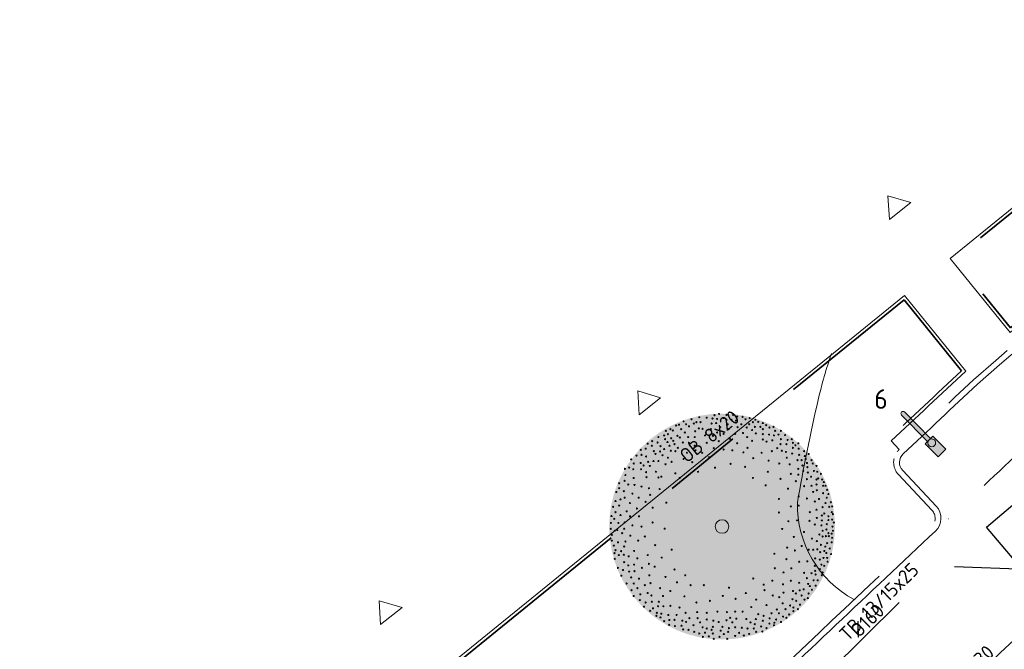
# Model space of a CAD drawing. Header units: metres. Extents: x 92403 to 95147, y 464428 to 465602.
# Tile 468 of 568: x 93272 to 93298, y 465136 to 465152. Entities that reach past the tile are written whole.
import ezdxf

# ---------------------------------------------------------------- set-up
doc = ezdxf.new("R2010")
doc.units = ezdxf.units.M
for name, pattern in [('DASHED', [0.75, 0.5, -0.25]), ('RI-HWA_KOLKAANSLUITING', [4.3, 2.5, -1.8]), ('VH-OPSLUITBAND_80X200', [14, 8, -2, 2, -2]), ('VH-TROTTOIRBAND', [15, 5, -2, 2, -2, 2, -2])]:
    doc.linetypes.add(name, pattern=pattern)
doc.layers.get('0').update_dxf_attribs({"linetype": 'CONTINUOUS'})
for name, color, linetype, lineweight in [('B-RO-OG-TOPOGRAFIE_BEBOUWING_ENTREE-S', 7, 'CONTINUOUS', 5), ('N-RO-GR-BEPLANTING_CULTUUR_PLANTVAK HEESTERS', 78, 'CONTINUOUS', 9), ('N-RO-VH-KANTOPSLUITING_OPSLUITBAND-G', 7, 'CONTINUOUS', 5), ('N-RO-VW-MARKERING-G', 7, 'CONTINUOUS', 9), ('N-WE-GW-ONTGRAVING-V', 2, 'CONTINUOUS', 30), ('N-WE-IE-MEUBILAIR_WEGMEUBILAIR_LICHTMAST-T25', 7, 'CONTINUOUS', 25), ('N-WE-RI-HWA_KOLKAANSLUITING-G', 150, 'RI-HWA_KOLKAANSLUITING', 25), ('N-WE-RI-KOLK-T18', 150, 'CONTINUOUS', 18), ('N-WE-VH-KANTOPSLUITING_OPSLUITBAND_80X200-G', 7, 'VH-OPSLUITBAND_80X200', 35), ('N-WE-VH-KANTOPSLUITING_TROTTOIRBAND-G', 7, 'VH-TROTTOIRBAND', 35), ('N-WE-VH-KANTOPSLUITING_TROTTOIRBAND_130 150-T18', 10, 'CONTINUOUS', 18), ('N-WE-VH-KANTOPSLUITING_VOORKANTBAND-G', 50, 'CONTINUOUS', 35)]:
    doc.layers.add(name, color=color, linetype=linetype, lineweight=lineweight)
doc.layers.add('B-XX-KL-ET_LS_OV_LICHTMAST-S', color=7, linetype='CONTINUOUS', lineweight=9, true_color=0xff0026)
doc.layers.add('N-RO-GR-BOOM-V', color=7, linetype='CONTINUOUS', lineweight=18, true_color=0x002600)
doc.layers.add('N-RO-GR-BOOM-S', color=7, linetype='CONTINUOUS', lineweight=9, true_color=0x005700, transparency=0.3)
doc.styles.add('NLCS-ISO-M200-T18', font='NLCS-ISO.ttf', dxfattribs={"height": 0.36})
doc.styles.add('NLCS-ISO-M200-T25', font='NLCS-ISO.ttf', dxfattribs={"height": 0.5})

# ---------------------------------------------------------------- blocks, each defined once
blk = doc.blocks.new('lichtmast + lumia')
at = {"linetype": 'Continuous', "true_color": 0xffffff}
h = blk.add_hatch(color=7, dxfattribs=at)
h.dxf.hatch_style = 1
h.paths.add_polyline_path([(0.1684293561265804, 0.01404278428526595), (-0.1435346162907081, 0.3661984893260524), (-0.3531934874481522, 0.1804681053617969), (-0.04122951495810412, -0.1716875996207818)])
at = {"color": 18, "true_color": 0x000000}
blk.add_lwpolyline([(0.1684293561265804, 0.01404278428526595), (-0.1435346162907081, 0.3661984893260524), (-0.3531934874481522, 0.1804681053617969), (-0.04122951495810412, -0.1716875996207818)], close=True, dxfattribs=at)
at = {"color": 18, "linetype": 'Continuous', "true_color": 0x000000}
blk.add_lwpolyline([(0.1012832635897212, 0, 0.9999999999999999), (-0.1012832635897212, 0, 0.9999999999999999), (0.1012832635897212, 0)], format="xyb", close=True, dxfattribs=at)
blk = doc.blocks.new('lichtmast + lumia + uithouder')
at = {"linetype": 'Continuous', "true_color": 0xffffff}
h = blk.add_hatch(color=7, dxfattribs=at)
h.dxf.hatch_style = 1
edge = h.paths.add_edge_path()
edge.add_line((-1.455191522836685e-11, 0), (-0.776435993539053, 0.5439916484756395))
edge.add_arc((-0.7399621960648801, 0.5875687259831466), 0.05682692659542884, 59.89695463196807, 230.0708352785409, ccw=False)
edge.add_line((-0.7114602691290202, 0.6367311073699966), (0.06497572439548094, 0.09273945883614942))
edge.add_line((0.06497572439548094, 0.09273945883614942), (-1.455191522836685e-11, 0))
at = {"color": 18, "linetype": 'Continuous', "true_color": 0x000000}
blk.add_lwpolyline([(-1.455191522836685e-11, 0), (-0.776435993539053, 0.5439916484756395, -0.9177278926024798), (-0.7114602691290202, 0.6367311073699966), (0.06497572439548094, 0.09273945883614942)], format="xyb", close=True, dxfattribs=at)
at = {"layer": 'B-XX-KL-ET_LS_OV_LICHTMAST-S', "linetype": 'Continuous', "rotation": 193.4471433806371}
blk.add_blockref('lichtmast + lumia', (0.1126741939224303, -0.01550170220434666), dxfattribs=at)
blk = doc.blocks.new('SRO-BEBOUWING_ENTREE')
blk.add_lwpolyline([(0, 0.35), (0, -0.35), (0.5, 0)], close=True)
blk = doc.blocks.new('*U298')
at = {"layer": 'N-RO-GR-BOOM-V', "linetype": 'ByBlock', "ltscale": 1.000000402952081, "transparency": 33554567}
h = blk.add_hatch(color=98, dxfattribs=at)
h.dxf.hatch_style = 1
h.set_gradient(color1=(0, 51, 0), color2=(184, 200, 91), rotation=176.99999999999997, centered=1, name='INVCURVED')
edge = h.paths.add_edge_path()
edge.add_arc((0, 0), 2.5, 0, 360)
at = {"color": 0, "lineweight": -2}
for centre, radius in [((-0.5046795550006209, 2.418174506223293), 0.0126364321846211), ((-0.3397741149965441, 2.408697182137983), 0.0126364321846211), ((-0.2121461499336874, 2.391006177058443), 0.0126364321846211), ((-0.1666549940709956, 2.463665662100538), 0.0126364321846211), ((-0.0661953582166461, 2.491465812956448), 0.0126364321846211), ((0.0342642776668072, 2.399851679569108), 0.0126364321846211), ((0.0980782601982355, 2.473142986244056), 0.0126364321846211), ((0.2446608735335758, 2.473142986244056), 0.0126364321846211), ((0.3356431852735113, 2.436497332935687), 0.0126364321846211), ((0.4544256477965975, 2.427020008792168), 0.0126364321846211), ((0.6098537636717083, 2.399851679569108), 0.0126364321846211), ((-1.015823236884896, 2.235578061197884), 0.0126364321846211), ((-0.9520092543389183, 2.253900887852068), 0.0126364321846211), ((-0.8515496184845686, 2.326560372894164), 0.0126364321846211), ((-0.7965811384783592, 2.262746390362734), 0.0126364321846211), ((-0.7327671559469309, 2.21725523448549), 0.0126364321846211), ((-0.6777986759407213, 2.372683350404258), 0.0126364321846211), ((-0.6234620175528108, 2.281069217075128), 0.0126364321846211), ((-0.5684935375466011, 2.308237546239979), 0.0126364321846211), ((-0.5135250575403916, 2.171764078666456), 0.0126364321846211), ((-0.4768794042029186, 2.308237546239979), 0.0126364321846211), ((-0.2304689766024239, 2.281069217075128), 0.0126364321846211), ((-0.1300093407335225, 2.290546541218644), 0.0126364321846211), ((-0.1116865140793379, 2.381528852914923), 0.0126364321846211), ((-0.0383952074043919, 2.198932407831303), 0.0126364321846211), ((0.0980782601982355, 2.36320602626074), 0.0126364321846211), ((0.1258784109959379, 2.262746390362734), 0.0126364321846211), ((0.2080152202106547, 2.36320602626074), 0.0126364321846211), ((0.3084748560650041, 2.344883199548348), 0.0126364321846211), ((0.3451205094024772, 2.198932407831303), 0.0126364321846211), ((0.4272573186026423, 2.262746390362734), 0.0126364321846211), ((0.5188714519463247, 2.372683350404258), 0.0126364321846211), ((0.54603978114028, 2.190086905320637), 0.0126364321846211), ((0.6010082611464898, 2.262746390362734), 0.0126364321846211), ((0.6831450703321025, 2.308237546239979), 0.0126364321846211), ((0.7286362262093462, 2.207777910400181), 0.0126364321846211), ((0.737481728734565, 2.36320602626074), 0.0126364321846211), ((0.8019275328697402, 2.317714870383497), 0.0126364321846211), ((0.8474186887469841, 2.207777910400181), 0.0126364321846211), ((0.9023871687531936, 2.290546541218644), 0.0126364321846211), ((0.9750466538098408, 2.244423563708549), 0.0126364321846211), ((1.048337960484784, 2.190086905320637), 0.0126364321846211), ((1.139952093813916, 2.207777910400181), 0.0126364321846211), ((-1.408816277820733, 1.979690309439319), 0.0126364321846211), ((-1.280556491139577, 2.016335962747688), 0.0126364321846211), ((-1.244542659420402, 2.116795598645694), 0.0126364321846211), ((-1.198419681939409, 2.043504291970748), 0.0126364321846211), ((-1.1440830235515, 2.153441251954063), 0.0126364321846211), ((-1.125760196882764, 1.952521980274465), 0.0126364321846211), ((-1.089114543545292, 2.12564110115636), 0.0126364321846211), ((-0.9886549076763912, 2.007490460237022), 0.0126364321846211), ((-0.9336864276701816, 1.970844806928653), 0.0126364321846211), ((-0.9065180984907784, 2.153441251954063), 0.0126364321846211), ((-0.8243812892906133, 2.080149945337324), 0.0126364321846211), ((-0.7510899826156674, 1.979690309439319), 0.0126364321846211), ((-0.6051391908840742, 1.979690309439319), 0.0126364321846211), ((-0.5956618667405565, 2.107950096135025), 0.0126364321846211), ((-0.4313882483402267, 2.162286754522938), 0.0126364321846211), ((-0.3764197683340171, 2.016335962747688), 0.0126364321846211), ((-0.2487918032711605, 2.153441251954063), 0.0126364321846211), ((-0.2033006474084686, 2.007490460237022), 0.0126364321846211), ((-0.1116865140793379, 2.080149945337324), 0.0126364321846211), ((0.0342642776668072, 2.052981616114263), 0.0126364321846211), ((0.1442012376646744, 2.153441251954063), 0.0126364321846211), ((0.2901520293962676, 2.052981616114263), 0.0126364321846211), ((0.4639029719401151, 2.071304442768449), 0.0126364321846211), ((0.5548852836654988, 1.979690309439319), 0.0126364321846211), ((0.6648222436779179, 2.135118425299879), 0.0126364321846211), ((0.746959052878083, 2.061827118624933), 0.0126364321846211), ((0.9023871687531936, 2.153441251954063), 0.0126364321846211), ((0.9023871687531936, 2.043504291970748), 0.0126364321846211), ((1.039492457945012, 2.034658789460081), 0.0126364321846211), ((1.148797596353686, 2.016335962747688), 0.0126364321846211), ((1.175965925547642, 2.116795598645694), 0.0126364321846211), ((1.249257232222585, 2.034658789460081), 0.0126364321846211), ((1.304225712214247, 2.116795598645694), 0.0126364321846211), ((1.395208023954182, 2.025181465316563), 0.0126364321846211), ((-1.646381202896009, 1.833739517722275), 0.0126364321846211), ((-1.554767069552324, 1.788248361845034), 0.0126364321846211), ((-1.545921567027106, 1.88870799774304), 0.0126364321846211), ((-1.427139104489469, 1.860907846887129), 0.0126364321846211), ((-1.36332512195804, 1.778771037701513), 0.0126364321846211), ((-1.262865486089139, 1.934199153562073), 0.0126364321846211), ((-1.207897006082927, 1.870385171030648), 0.0126364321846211), ((-1.162405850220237, 1.788248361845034), 0.0126364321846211), ((-1.079637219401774, 1.897553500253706), 0.0126364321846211), ((-1.052468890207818, 1.82426219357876), 0.0126364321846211), ((-0.9791775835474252, 1.742125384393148), 0.0126364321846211), ((-0.8698724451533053, 1.860907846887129), 0.0126364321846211), ((-0.7327671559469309, 1.852062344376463), 0.0126364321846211), ((-0.6051391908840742, 1.788248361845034), 0.0126364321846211), ((-0.3397741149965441, 1.852062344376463), 0.0126364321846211), ((-0.1849778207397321, 1.733279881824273), 0.0126364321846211), ((-0.0750408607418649, 1.88870799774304), 0.0126364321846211), ((0.1713695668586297, 1.943044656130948), 0.0126364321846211), ((0.3356431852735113, 1.842585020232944), 0.0126364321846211), ((0.5643626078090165, 1.742125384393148), 0.0126364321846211), ((0.6648222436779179, 1.897553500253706), 0.0126364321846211), ((0.9023871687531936, 1.924721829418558), 0.0126364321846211), ((0.9845239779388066, 1.879230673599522), 0.0126364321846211), ((1.112151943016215, 1.907030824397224), 0.0126364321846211), ((1.222088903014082, 1.733279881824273), 0.0126364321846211), ((1.294748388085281, 1.82426219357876), 0.0126364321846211), ((1.304225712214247, 1.934199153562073), 0.0126364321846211), ((1.423008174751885, 1.82426219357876), 0.0126364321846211), ((1.45017650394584, 1.915876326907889), 0.0126364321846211), ((1.541790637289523, 1.934199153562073), 0.0126364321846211), ((1.568958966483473, 1.852062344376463), 0.0126364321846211), ((1.568958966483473, 1.742125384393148), 0.0126364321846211), ((1.623927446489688, 1.797093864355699), 0.0126364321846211), ((1.687741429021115, 1.842585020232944), 0.0126364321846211), ((-1.89279163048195, 1.569006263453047), 0.0126364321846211), ((-1.801809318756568, 1.696634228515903), 0.0126364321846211), ((-1.783486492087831, 1.587329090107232), 0.0126364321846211), ((-1.691872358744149, 1.724434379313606), 0.0126364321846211), ((-1.683026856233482, 1.550683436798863), 0.0126364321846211), ((-1.509275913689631, 1.669465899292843), 0.0126364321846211), ((-1.472630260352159, 1.605651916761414), 0.0126364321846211), ((-1.372170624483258, 1.659988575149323), 0.0126364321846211), ((-1.31720214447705, 1.577851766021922), 0.0126364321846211), ((-1.280556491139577, 1.714957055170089), 0.0126364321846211), ((-1.198419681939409, 1.523515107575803), 0.0126364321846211), ((-1.134605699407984, 1.678311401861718), 0.0126364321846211), ((-1.034146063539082, 1.669465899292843), 0.0126364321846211), ((-0.7782583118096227, 1.632820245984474), 0.0126364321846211), ((-0.5868163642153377, 1.687788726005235), 0.0126364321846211), ((-0.4402337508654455, 1.632820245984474), 0.0126364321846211), ((-0.2854374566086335, 1.532360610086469), 0.0126364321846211), ((0.0342642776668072, 1.706111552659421), 0.0126364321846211), ((0.2263380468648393, 1.687788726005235), 0.0126364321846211), ((0.472748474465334, 1.641665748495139), 0.0126364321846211), ((0.6919905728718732, 1.514037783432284), 0.0126364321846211), ((0.8745870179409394, 1.632820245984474), 0.0126364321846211), ((1.103306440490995, 1.669465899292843), 0.0126364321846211), ((1.322548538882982, 1.678311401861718), 0.0126364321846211), ((1.413530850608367, 1.651143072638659), 0.0126364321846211), ((1.431853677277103, 1.523515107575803), 0.0126364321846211), ((1.550636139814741, 1.614497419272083), 0.0126364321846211), ((1.696586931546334, 1.724434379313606), 0.0126364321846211), ((1.70606425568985, 1.587329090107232), 0.0126364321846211), ((1.815369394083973, 1.669465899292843), 0.0126364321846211), ((1.833692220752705, 1.559528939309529), 0.0126364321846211), ((1.915829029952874, 1.605651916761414), 0.0126364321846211), ((-2.057065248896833, 1.304273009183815), 0.0126364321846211), ((-2.011574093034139, 1.486869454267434), 0.0126364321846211), ((-1.956605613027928, 1.395255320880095), 0.0126364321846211), ((-1.801809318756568, 1.404732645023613), 0.0126364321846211), ((-1.737363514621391, 1.34976416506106), 0.0126364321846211), ((-1.636903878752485, 1.431900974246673), 0.0126364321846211), ((-1.600258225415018, 1.340918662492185), 0.0126364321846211), ((-1.518121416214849, 1.450223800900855), 0.0126364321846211), ((-1.408816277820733, 1.450223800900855), 0.0126364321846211), ((-1.253388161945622, 1.376932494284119), 0.0126364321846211), ((-1.116282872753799, 1.431900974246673), 0.0126364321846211), ((-0.8515496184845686, 1.4957149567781), 0.0126364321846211), ((-0.6594758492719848, 1.423055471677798), 0.0126364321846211), ((-0.1571776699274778, 1.304273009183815), 0.0126364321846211), ((0.1896923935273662, 1.386409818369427), 0.0126364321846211), ((0.5093941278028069, 1.322595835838), 0.0126364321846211), ((1.030015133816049, 1.459069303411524), 0.0126364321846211), ((1.267580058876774, 1.395255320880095), 0.0126364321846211), ((1.495667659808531, 1.376932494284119), 0.0126364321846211), ((1.669418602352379, 1.46854662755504), 0.0126364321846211), ((1.761032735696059, 1.46854662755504), 0.0126364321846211), ((1.779355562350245, 1.34976416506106), 0.0126364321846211), ((1.852015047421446, 1.4957149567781), 0.0126364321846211), ((1.879815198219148, 1.404732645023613), 0.0126364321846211), ((1.888660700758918, 1.313118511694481), 0.0126364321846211), ((1.980274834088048, 1.46854662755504), 0.0126364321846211), ((2.007443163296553, 1.395255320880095), 0.0126364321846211), ((2.089579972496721, 1.340918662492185), 0.0126364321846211), ((-2.148679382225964, 1.276472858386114), 0.0126364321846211), ((-2.139202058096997, 1.139999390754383), 0.0126364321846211), ((-1.966082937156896, 1.267627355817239), 0.0126364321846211), ((-1.792331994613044, 1.267627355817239), 0.0126364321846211), ((-1.683026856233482, 1.203813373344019), 0.0126364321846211), ((-1.673549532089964, 1.093876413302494), 0.0126364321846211), ((-1.463784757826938, 1.212658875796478), 0.0126364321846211), ((-1.408816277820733, 1.08503091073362), 0.0126364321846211), ((-1.345002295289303, 1.10335373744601), 0.0126364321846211), ((-1.034146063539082, 1.176013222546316), 0.0126364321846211), ((-0.5318478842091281, 1.212658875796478), 0.0126364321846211), ((1.011692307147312, 1.212658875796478), 0.0126364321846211), ((1.523467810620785, 1.167167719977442), 0.0126364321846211), ((1.687741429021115, 1.276472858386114), 0.0126364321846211), ((1.687741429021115, 1.148844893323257), 0.0126364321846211), ((1.797046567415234, 1.23098170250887), 0.0126364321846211), ((1.897506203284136, 1.194336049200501), 0.0126364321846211), ((1.970797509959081, 1.10335373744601), 0.0126364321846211), ((2.03461149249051, 1.23098170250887), 0.0126364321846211), ((2.107902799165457, 1.212658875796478), 0.0126364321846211), ((2.190039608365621, 1.167167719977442), 0.0126364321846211), ((-2.27630734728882, 0.9574029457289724), 0.0126364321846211), ((-2.157524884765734, 1.011739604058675), 0.0126364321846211), ((-2.075388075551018, 0.9296027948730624), 0.0126364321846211), ((-1.956605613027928, 1.07555358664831), 0.0126364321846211), ((-1.938282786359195, 0.9207572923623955), 0.0126364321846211), ((-1.783486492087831, 0.8841116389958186), 0.0126364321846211), ((-0.9336864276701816, 1.07555358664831), 0.0126364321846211), ((0.6831450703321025, 1.07555358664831), 0.0126364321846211), ((0.9662011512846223, 0.9112799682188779), 0.0126364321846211), ((1.294748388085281, 1.057230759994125), 0.0126364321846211), ((1.632772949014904, 1.002894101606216), 0.0126364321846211), ((1.815369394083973, 0.8929571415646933), 0.0126364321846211), ((1.879815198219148, 1.048385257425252), 0.0126364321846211), ((1.980274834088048, 0.9024344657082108), 0.0126364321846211), ((2.089579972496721, 1.039539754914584), 0.0126364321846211), ((2.089579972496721, 0.9296027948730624), 0.0126364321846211), ((2.126225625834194, 1.066708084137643), 0.0126364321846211), ((2.217207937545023, 1.039539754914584), 0.0126364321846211), ((2.235530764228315, 0.9024344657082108), 0.0126364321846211), ((2.253853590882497, 0.984571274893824), 0.0126364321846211), ((2.29049924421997, 0.9024344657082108), 0.0126364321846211), ((-2.340121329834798, 0.7653291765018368), 0.0126364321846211), ((-2.27630734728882, 0.8474659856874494), 0.0126364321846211), ((-2.175847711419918, 0.7836520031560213), 0.0126364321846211), ((-1.984405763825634, 0.7286835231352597), 0.0126364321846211), ((-1.618581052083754, 0.8474659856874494), 0.0126364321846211), ((-1.591412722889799, 0.7015151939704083), 0.0126364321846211), ((-1.381647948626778, 0.8291431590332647), 0.0126364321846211), ((1.459653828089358, 0.8386204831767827), 0.0126364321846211), ((1.696586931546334, 0.6667650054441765), 0.0126364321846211), ((2.016288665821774, 0.7653291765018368), 0.0126364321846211), ((2.099057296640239, 0.8019748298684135), 0.0126364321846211), ((2.235530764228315, 0.7381608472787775), 0.0126364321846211), ((2.327144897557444, 0.8108203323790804), 0.0126364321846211), ((2.354313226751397, 0.7198380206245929), 0.0126364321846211), ((-2.413412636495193, 0.4367819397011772), 0.0126364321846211), ((-2.358444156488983, 0.5644099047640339), 0.0126364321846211), ((-2.27630734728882, 0.4639502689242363), 0.0126364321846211), ((-2.249139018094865, 0.6010555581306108), 0.0126364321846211), ((-2.157524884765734, 0.63770121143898), 0.0126364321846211), ((-2.03874242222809, 0.5189187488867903), 0.0126364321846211), ((-1.84730047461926, 0.63770121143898), 0.0126364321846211), ((-1.691872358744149, 0.5460870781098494), 0.0126364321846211), ((-1.235065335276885, 0.5277642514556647), 0.0126364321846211), ((1.258734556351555, 0.6099010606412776), 0.0126364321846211), ((1.523467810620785, 0.4456274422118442), 0.0126364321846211), ((1.696586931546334, 0.4639502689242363), 0.0126364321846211), ((1.879815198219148, 0.6193783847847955), 0.0126364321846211), ((2.052934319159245, 0.5555644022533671), 0.0126364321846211), ((2.144548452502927, 0.6099010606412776), 0.0126364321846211), ((2.226685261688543, 0.4273046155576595), 0.0126364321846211), ((2.29049924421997, 0.5189187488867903), 0.0126364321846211), ((2.317667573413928, 0.63770121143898), 0.0126364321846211), ((2.372636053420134, 0.4367819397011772), 0.0126364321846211), ((2.409281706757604, 0.5372415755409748), 0.0126364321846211), ((2.436450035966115, 0.4456274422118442), 0.0126364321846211), ((-2.446267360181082, 0.2320717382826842), 0.0126364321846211), ((-2.358444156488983, 0.3179994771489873), 0.0126364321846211), ((-2.249139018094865, 0.254185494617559), 0.0126364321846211), ((-2.112033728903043, 0.3363223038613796), 0.0126364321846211), ((-2.03874242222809, 0.2263853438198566), 0.0126364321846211), ((-1.883946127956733, 0.400136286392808), 0.0126364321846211), ((-1.837823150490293, 0.2263853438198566), 0.0126364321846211), ((-1.53644424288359, 0.4184591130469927), 0.0126364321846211), ((1.258734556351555, 0.3110494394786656), 0.0126364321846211), ((1.943629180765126, 0.3179994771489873), 0.0126364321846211), ((2.089579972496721, 0.3729679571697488), 0.0126364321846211), ((2.208362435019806, 0.2447081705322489), 0.0126364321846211), ((2.263330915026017, 0.290199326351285), 0.0126364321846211), ((2.354313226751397, 0.2263853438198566), 0.0126364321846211), ((2.427604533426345, 0.3179994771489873), 0.0126364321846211), ((2.454772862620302, 0.2725083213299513), 0.0126364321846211), ((-2.458903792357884, 0.0804345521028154), 0.0126364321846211), ((-2.38624430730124, 0.1720486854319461), 0.0126364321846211), ((-2.294630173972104, 0.0804345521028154), 0.0126364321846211), ((-2.157524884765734, 0.0899118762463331), 0.0126364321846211), ((-1.984405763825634, 0.0254660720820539), 0.0126364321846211), ((-1.783486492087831, -0.0017022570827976), 0.0126364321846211), ((-1.53644424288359, 0.0899118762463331), 0.0126364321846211), ((0, 0), 0.15), ((1.468499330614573, 0.1170802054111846), 0.0126364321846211), ((1.660573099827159, 0.1354030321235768), 0.0126364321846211), ((1.93415185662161, 0.1259257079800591), 0.0126364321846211), ((2.052934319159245, 0.0437888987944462), 0.0126364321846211), ((2.099057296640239, 0.1903715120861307), 0.0126364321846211), ((2.199516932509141, 0.0254660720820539), 0.0126364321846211), ((2.208362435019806, 0.1354030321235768), 0.0126364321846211), ((2.317667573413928, 0.0532662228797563), 0.0126364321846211), ((2.354313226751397, 0.1442485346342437), 0.0126364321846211), ((2.436450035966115, 0.1537258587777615), 0.0126364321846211), ((2.445927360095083, -0.0017022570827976), 0.0126364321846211), ((2.473095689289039, 0.0899118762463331), 0.0126364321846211), ((-2.464590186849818, -0.0509843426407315), 0.0126364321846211), ((-2.441212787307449, -0.1842987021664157), 0.0126364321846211), ((-2.37676698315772, -0.093316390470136), 0.0126364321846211), ((-2.318639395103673, -0.078152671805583), 0.0126364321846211), ((-2.212493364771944, -0.1476530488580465), 0.0126364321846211), ((-2.167002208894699, -0.0471934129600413), 0.0126364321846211), ((-2.029896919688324, -0.202621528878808), 0.0126364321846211), ((-1.710195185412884, -0.2209443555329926), 0.0126364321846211), ((-1.271710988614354, -0.0471934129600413), 0.0126364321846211), ((1.331394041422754, -0.0541434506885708), 0.0126364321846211), ((1.587281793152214, -0.2297898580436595), 0.0126364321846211), ((1.815369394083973, -0.1204847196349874), 0.0126364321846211), ((2.153393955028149, -0.1754531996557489), 0.0126364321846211), ((2.226685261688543, -0.093316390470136), 0.0126364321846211), ((2.226685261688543, -0.2209443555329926), 0.0126364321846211), ((2.29997656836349, -0.2114670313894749), 0.0126364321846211), ((2.308822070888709, -0.0655162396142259), 0.0126364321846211), ((2.354313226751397, -0.1476530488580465), 0.0126364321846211), ((2.363790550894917, -0.2114670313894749), 0.0126364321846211), ((2.427604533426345, -0.1571303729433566), 0.0126364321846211), ((2.454772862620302, -0.093316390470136), 0.0126364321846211), ((-2.441212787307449, -0.3119266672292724), 0.0126364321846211), ((-2.395089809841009, -0.4218636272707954), 0.0126364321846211), ((-2.304107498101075, -0.3485723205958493), 0.0126364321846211), ((-2.167002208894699, -0.4401864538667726), 0.0126364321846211), ((-2.139202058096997, -0.330249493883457), 0.0126364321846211), ((-1.85614597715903, -0.3119266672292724), 0.0126364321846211), ((-1.482107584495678, -0.4123863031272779), 0.0126364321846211), ((1.761032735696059, -0.4307091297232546), 0.0126364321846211), ((1.98912033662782, -0.2664355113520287), 0.0126364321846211), ((2.099057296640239, -0.3214039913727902), 0.0126364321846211), ((2.190039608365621, -0.4035408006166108), 0.0126364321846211), ((2.284812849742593, -0.4433455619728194), 0.0126364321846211), ((2.327144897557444, -0.3668951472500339), 0.0126364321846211), ((2.427604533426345, -0.3485723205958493), 0.0126364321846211), ((2.436450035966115, -0.2481126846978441), 0.0126364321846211), ((-2.382453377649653, -0.5892963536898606), 0.0126364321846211), ((-2.358444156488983, -0.522323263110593), 0.0126364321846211), ((-2.285784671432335, -0.6316284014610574), 0.0126364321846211), ((-2.23650258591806, -0.5438051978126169), 0.0126364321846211), ((-2.175847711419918, -0.6227828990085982), 0.0126364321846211), ((-2.066542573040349, -0.6594285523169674), 0.0126364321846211), ((-1.947760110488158, -0.5406460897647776), 0.0126364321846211), ((-1.646381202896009, -0.6316284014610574), 0.0126364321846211), ((-1.116282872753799, -0.5128459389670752), 0.0126364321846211), ((1.157643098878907, -0.6019327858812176), 0.0126364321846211), ((1.441331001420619, -0.4673547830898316), 0.0126364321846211), ((1.61445012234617, -0.5311687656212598), 0.0126364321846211), ((1.915829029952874, -0.5128459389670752), 0.0126364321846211), ((2.016288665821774, -0.5128459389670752), 0.0126364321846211), ((2.107902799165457, -0.5040004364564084), 0.0126364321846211), ((2.171716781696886, -0.5678144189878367), 0.0126364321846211), ((2.263330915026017, -0.5406460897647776), 0.0126364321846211), ((2.308822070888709, -0.5861372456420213), 0.0126364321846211), ((2.382113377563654, -0.485677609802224), 0.0126364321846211), ((2.413072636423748, -0.6076191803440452), 0.0126364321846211), ((-2.37676698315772, -0.713765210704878), 0.0126364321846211), ((-2.167002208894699, -0.7870565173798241), 0.0126364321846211), ((-2.075388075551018, -0.86034782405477), 0.0126364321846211), ((-1.947760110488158, -0.8420249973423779), 0.0126364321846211), ((-1.874468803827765, -0.7049197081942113), 0.0126364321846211), ((-1.618581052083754, -0.823702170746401), 0.0126364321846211), ((-1.335524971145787, -0.6865968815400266), 0.0126364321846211), ((1.423008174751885, -0.7232425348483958), 0.0126364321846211), ((1.70606425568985, -0.7775791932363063), 0.0126364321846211), ((1.888660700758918, -0.7687336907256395), 0.0126364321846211), ((2.052934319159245, -0.869193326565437), 0.0126364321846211), ((2.062411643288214, -0.7049197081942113), 0.0126364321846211), ((2.162871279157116, -0.7320880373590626), 0.0126364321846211), ((2.199516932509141, -0.8420249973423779), 0.0126364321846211), ((2.24500808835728, -0.6954423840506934), 0.0126364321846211), ((2.263330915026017, -0.869193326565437), 0.0126364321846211), ((2.327144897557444, -0.6954423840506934), 0.0126364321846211), ((2.335990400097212, -0.7775791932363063), 0.0126364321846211), ((-2.304107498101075, -0.9146844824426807), 0.0126364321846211), ((-2.230816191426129, -1.088435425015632), 0.0126364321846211), ((-2.194170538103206, -0.9601756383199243), 0.0126364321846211), ((-2.057065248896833, -0.9968212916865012), 0.0126364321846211), ((-1.938282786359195, -0.9879757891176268), 0.0126364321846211), ((-1.774009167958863, -0.9146844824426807), 0.0126364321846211), ((-1.609735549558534, -1.078958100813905), 0.0126364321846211), ((-1.490953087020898, -0.8875161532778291), 0.0126364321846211), ((-1.052468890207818, -0.9513301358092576), 0.0126364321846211), ((-0.8149039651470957, -1.078958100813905), 0.0126364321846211), ((1.16712042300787, -0.9241618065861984), 0.0126364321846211), ((1.359194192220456, -1.015144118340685), 0.0126364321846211), ((1.532313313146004, -0.9241618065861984), 0.0126364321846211), ((1.815369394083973, -1.024621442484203), 0.0126364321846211), ((1.980274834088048, -1.033466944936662), 0.0126364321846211), ((2.062411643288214, -0.9784984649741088), 0.0126364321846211), ((2.071257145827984, -1.060635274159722), 0.0126364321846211), ((2.162871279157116, -0.9424846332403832), 0.0126364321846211), ((2.208362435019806, -1.078958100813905), 0.0126364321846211), ((2.226685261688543, -1.015144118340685), 0.0126364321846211), ((-2.112033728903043, -1.261554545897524), 0.0126364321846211), ((-2.011574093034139, -1.125081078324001), 0.0126364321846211), ((-1.956605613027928, -1.261554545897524), 0.0126364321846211), ((-1.837823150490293, -1.152249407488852), 0.0126364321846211), ((-1.710195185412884, -1.2982001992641), 0.0126364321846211), ((-1.58256722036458, -1.252709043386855), 0.0126364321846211), ((-1.253388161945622, -1.115603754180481), 0.0126364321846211), ((-0.9975004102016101, -1.234386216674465), 0.0126364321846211), ((-0.6961215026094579, -1.2982001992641), 0.0126364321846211), ((-0.4042199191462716, -1.2982001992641), 0.0126364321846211), ((0.6919905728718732, -1.150353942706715), 0.0126364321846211), ((0.9207099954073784, -1.286827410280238), 0.0126364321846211), ((1.112151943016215, -1.197740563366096), 0.0126364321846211), ((1.349716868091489, -1.279877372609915), 0.0126364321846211), ((1.523467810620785, -1.197740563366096), 0.0126364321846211), ((1.70606425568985, -1.243863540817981), 0.0126364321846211), ((1.879815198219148, -1.143403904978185), 0.0126364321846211), ((1.906983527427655, -1.271031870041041), 0.0126364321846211), ((1.943629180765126, -1.316523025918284), 0.0126364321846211), ((2.025765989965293, -1.188895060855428), 0.0126364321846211), ((2.071257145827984, -1.307677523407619), 0.0126364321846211), ((2.116748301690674, -1.188895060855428), 0.0126364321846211), ((-2.00272859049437, -1.408137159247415), 0.0126364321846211), ((-1.956605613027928, -1.535765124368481), 0.0126364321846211), ((-1.874468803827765, -1.36201418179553), 0.0126364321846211), ((-1.810654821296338, -1.499119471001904), 0.0126364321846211), ((-1.646381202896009, -1.471951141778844), 0.0126364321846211), ((-1.564244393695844, -1.526919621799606), 0.0126364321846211), ((-1.372170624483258, -1.36201418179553), 0.0126364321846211), ((-1.308356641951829, -1.535765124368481), 0.0126364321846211), ((-1.1440830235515, -1.4264599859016), 0.0126364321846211), ((0.0159414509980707, -1.535765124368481), 0.0126364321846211), ((0.1530467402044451, -1.351273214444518), 0.0126364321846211), ((0.5277169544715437, -1.471951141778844), 0.0126364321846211), ((0.9390328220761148, -1.408137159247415), 0.0126364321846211), ((1.121629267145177, -1.526919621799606), 0.0126364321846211), ((1.359194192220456, -1.462473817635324), 0.0126364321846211), ((1.568958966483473, -1.4264599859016), 0.0126364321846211), ((1.632772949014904, -1.480796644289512), 0.0126364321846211), ((1.718700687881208, -1.411296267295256), 0.0126364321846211), ((1.761032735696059, -1.526919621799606), 0.0126364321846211), ((1.806523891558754, -1.389814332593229), 0.0126364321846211), ((1.915829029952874, -1.480796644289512), 0.0126364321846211), ((1.98912033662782, -1.398659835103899), 0.0126364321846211), ((-1.819500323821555, -1.627379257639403), 0.0126364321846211), ((-1.691872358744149, -1.681715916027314), 0.0126364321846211), ((-1.554767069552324, -1.663393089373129), 0.0126364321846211), ((-1.399338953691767, -1.663393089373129), 0.0126364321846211), ((-1.1440830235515, -1.755007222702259), 0.0126364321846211), ((-0.8332267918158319, -1.54461062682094), 0.0126364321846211), ((-0.5684935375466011, -1.681715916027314), 0.0126364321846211), ((-0.267114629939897, -1.645070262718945), 0.0126364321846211), ((0.2996293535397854, -1.5995791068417), 0.0126364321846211), ((0.7558045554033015, -1.617901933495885), 0.0126364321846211), ((0.9845239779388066, -1.736684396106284), 0.0126364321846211), ((1.267580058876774, -1.562933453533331), 0.0126364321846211), ((1.340871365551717, -1.700038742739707), 0.0126364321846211), ((1.505144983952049, -1.745529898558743), 0.0126364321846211), ((1.560113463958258, -1.609056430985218), 0.0126364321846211), ((1.642250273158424, -1.645070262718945), 0.0126364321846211), ((1.724387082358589, -1.727207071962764), 0.0126364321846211), ((1.824846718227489, -1.617901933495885), 0.0126364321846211), ((1.897506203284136, -1.581256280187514), 0.0126364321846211), ((-1.728518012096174, -1.773330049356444), 0.0126364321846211), ((-1.591412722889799, -1.864312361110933), 0.0126364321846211), ((-1.52759874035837, -1.809975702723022), 0.0126364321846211), ((-1.454307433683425, -1.974249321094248), 0.0126364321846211), ((-1.445461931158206, -1.910435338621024), 0.0126364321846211), ((-1.417661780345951, -1.763852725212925), 0.0126364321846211), ((-1.345002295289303, -1.928126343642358), 0.0126364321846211), ((-1.298879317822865, -1.763852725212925), 0.0126364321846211), ((-1.189574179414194, -1.955926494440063), 0.0126364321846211), ((-1.006977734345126, -1.955926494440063), 0.0126364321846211), ((-0.9431637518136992, -1.791652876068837), 0.0126364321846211), ((-0.8060584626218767, -1.910435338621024), 0.0126364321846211), ((-0.5501707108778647, -1.892112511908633), 0.0126364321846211), ((-0.3397741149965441, -1.910435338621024), 0.0126364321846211), ((-0.1028410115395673, -1.882635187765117), 0.0126364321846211), ((0.1075555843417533, -1.892112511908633), 0.0126364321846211), ((0.2901520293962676, -1.882635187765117), 0.0126364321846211), ((0.4544256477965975, -1.882635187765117), 0.0126364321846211), ((0.6464994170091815, -1.78217555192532), 0.0126364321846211), ((0.8019275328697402, -1.937603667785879), 0.0126364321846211), ((0.9207099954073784, -1.974249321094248), 0.0126364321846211), ((1.093829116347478, -1.919280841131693), 0.0126364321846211), ((1.212611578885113, -1.83714403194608), 0.0126364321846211), ((1.258734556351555, -1.919280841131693), 0.0126364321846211), ((1.404685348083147, -1.827666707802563), 0.0126364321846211), ((1.486822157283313, -1.946449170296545), 0.0126364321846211), ((1.577804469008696, -1.791652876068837), 0.0126364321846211), ((1.577804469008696, -1.873789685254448), 0.0126364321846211), ((1.678895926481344, -1.827666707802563), 0.0126364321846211), ((-1.36332512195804, -2.010894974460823), 0.0126364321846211), ((-1.280556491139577, -2.093031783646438), 0.0126364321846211), ((-1.171251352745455, -2.175168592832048), 0.0126364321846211), ((-1.16746042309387, -2.069022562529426), 0.0126364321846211), ((-1.052468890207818, -2.065231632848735), 0.0126364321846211), ((-0.8787179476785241, -2.08355445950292), 0.0126364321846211), ((-0.7965811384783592, -2.110722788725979), 0.0126364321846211), ((-0.7239216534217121, -2.028585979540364), 0.0126364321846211), ((-0.6323075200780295, -2.184014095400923), 0.0126364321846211), ((-0.5406933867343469, -2.028585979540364), 0.0126364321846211), ((-0.4863567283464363, -2.120200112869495), 0.0126364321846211), ((-0.3397741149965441, -2.056386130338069), 0.0126364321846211), ((-0.1938233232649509, -2.08355445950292), 0.0126364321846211), ((-0.0750408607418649, -2.110722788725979), 0.0126364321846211), ((0.0980782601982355, -2.074708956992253), 0.0126364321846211), ((0.1808468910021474, -2.019740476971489), 0.0126364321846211), ((0.2263380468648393, -2.120200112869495), 0.0126364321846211), ((0.3173203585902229, -2.038063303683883), 0.0126364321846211), ((0.5365624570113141, -2.046908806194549), 0.0126364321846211), ((0.6281765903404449, -2.120200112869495), 0.0126364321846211), ((0.7229498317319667, -2.160004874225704), 0.0126364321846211), ((0.746959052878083, -2.046908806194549), 0.0126364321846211), ((0.9023871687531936, -2.08355445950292), 0.0126364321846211), ((1.048337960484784, -2.147368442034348), 0.0126364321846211), ((1.052128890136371, -2.032376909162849), 0.0126364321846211), ((1.148797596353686, -2.184014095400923), 0.0126364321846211), ((1.157643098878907, -2.129045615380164), 0.0126364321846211), ((1.194288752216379, -2.056386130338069), 0.0126364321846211), ((1.304225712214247, -2.110722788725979), 0.0126364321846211), ((1.349716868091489, -1.99257214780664), 0.0126364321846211), ((1.423008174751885, -2.019740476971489), 0.0126364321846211), ((-1.043623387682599, -2.202336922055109), 0.0126364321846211), ((-0.8970407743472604, -2.193491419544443), 0.0126364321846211), ((-0.8603951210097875, -2.275628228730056), 0.0126364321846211), ((-0.7422444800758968, -2.284473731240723), 0.0126364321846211), ((-0.613984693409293, -2.329964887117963), 0.0126364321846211), ((-0.5046795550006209, -2.366610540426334), 0.0126364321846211), ((-0.4313882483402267, -2.229505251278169), 0.0126364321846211), ((-0.3764197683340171, -2.348287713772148), 0.0126364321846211), ((-0.3397741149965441, -2.257305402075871), 0.0126364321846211), ((-0.2304689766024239, -2.284473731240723), 0.0126364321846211), ((-0.2033006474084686, -2.220659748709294), 0.0126364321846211), ((-0.2033006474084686, -2.366610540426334), 0.0126364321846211), ((-0.0295497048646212, -2.302796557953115), 0.0126364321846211), ((0.0070959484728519, -2.220659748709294), 0.0126364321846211), ((0.0380552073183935, -2.3792469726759), 0.0126364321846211), ((0.1347239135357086, -2.329964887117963), 0.0126364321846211), ((0.1530467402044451, -2.247828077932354), 0.0126364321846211), ((0.2901520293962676, -2.229505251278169), 0.0126364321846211), ((0.3760797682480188, -2.35207864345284), 0.0126364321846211), ((0.4361028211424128, -2.238982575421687), 0.0126364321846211), ((0.5643626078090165, -2.257305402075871), 0.0126364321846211), ((0.6010082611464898, -2.376087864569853), 0.0126364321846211), ((0.701467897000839, -2.257305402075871), 0.0126364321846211), ((0.7558045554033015, -2.329964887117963), 0.0126364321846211), ((0.8657415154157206, -2.211182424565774), 0.0126364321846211), ((0.8929098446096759, -2.321119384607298), 0.0126364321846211), ((0.9845239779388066, -2.247828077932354), 0.0126364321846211), ((-0.4225427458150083, -2.43990184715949), 0.0126364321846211), ((-0.2942829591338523, -2.43042452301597), 0.0126364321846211), ((-0.1849778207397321, -2.485393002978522), 0.0126364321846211), ((-0.0567180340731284, -2.43990184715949), 0.0126364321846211), ((0.116401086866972, -2.485393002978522), 0.0126364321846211), ((0.2901520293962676, -2.421579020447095), 0.0126364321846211), ((0.4822257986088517, -2.412101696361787), 0.0126364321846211)]:
    blk.add_circle(centre, radius, dxfattribs=at)

msp = doc.modelspace()

# ---------------------------------------------------------------- linework, layer by layer
at = {"layer": 'N-RO-GR-BEPLANTING_CULTUUR_PLANTVAK HEESTERS', "lineweight": 9, "flags": 128}
msp.add_lwpolyline([(93293.77983829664, 465137.2946640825, -0.2822311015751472), (93292.33233293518, 465139.7744033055, -0.01645836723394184), (93292.86300177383, 465142.3972553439, -0.02734652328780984), (93293.20234577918, 465143.5806449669, -2.04304538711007)], format="xyb", dxfattribs=at)
at = {"layer": 'N-RO-VH-KANTOPSLUITING_OPSLUITBAND-G'}
msp.add_arc((93295.23751440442, 465140.7966352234), 0.4500000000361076, 133.2054573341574, 143.4458056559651, dxfattribs=at)
at = {"layer": 'N-RO-VW-MARKERING-G', "linetype": 'DASHED', "ltscale": 5, "flags": 128}
msp.add_lwpolyline([(93307.59018390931, 465149.0888086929, 0.01138097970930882), (93298.27216817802, 465141.3111343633, 0.0005561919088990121), (93296.18300376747, 465139.3523599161, 0.0005561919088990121)], format="xyb", dxfattribs=at)
at = {"layer": 'N-WE-GW-ONTGRAVING-V', "flags": 128}
msp.add_lwpolyline([(93299.22540999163, 465136.7002371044), (93297.15643837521, 465139.1414164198), (93305.76135143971, 465146.4343345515)], dxfattribs=at)
at = {"layer": 'N-WE-RI-HWA_KOLKAANSLUITING-G', "flags": 128}
msp.add_lwpolyline([(93298.72078307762, 465138.3783744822), (93298.34071544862, 465138.0534920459), (93295.87059995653, 465138.1530537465), (93271.3090479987, 465113.7757010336)], dxfattribs=at)
at = {"layer": 'N-WE-VH-KANTOPSLUITING_OPSLUITBAND_80X200-G', "flags": 128}
for points in [[(93306.08245471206, 465150.627237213), (93305.84085542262, 465150.9297596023, 0.009743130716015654), (93297.77136519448, 465144.2277583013), (93296.34266406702, 465145.9889052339), (93315.17545072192, 465161.2736030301), (93316.7083323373, 465159.3840337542), (93312.468179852, 465156.0507135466), (93312.70745934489, 465155.7463378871)], [(93288.81977283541, 465135.338690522), (93288.55285934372, 465135.6191445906, 0.001601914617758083), (93282.58425539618, 465129.9028656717), (93280.17767671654, 465132.8694334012), (93295.05372384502, 465144.9428492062), (93296.51949736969, 465143.1360034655, 0.0005070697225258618), (93294.61097210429, 465141.3468539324), (93294.87603216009, 465141.0646475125)]]:
    msp.add_lwpolyline(points, format="xyb", dxfattribs=at)
at = {"layer": 'N-WE-VH-KANTOPSLUITING_TROTTOIRBAND-G', "lineweight": 15, "flags": 128}
msp.add_lwpolyline([(93409.22620762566, 465234.0194362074), (93409.12865249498, 465233.9396507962, 0.4142135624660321), (93409.0652026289, 465233.3064256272), (93409.85655721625, 465232.3388214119, -0.414213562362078), (93409.81425730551, 465231.9166712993), (93381.52234267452, 465208.7781441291, -0.4142135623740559), (93381.10019256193, 465208.8204440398), (93380.30883797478, 465209.788048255, 0.4142135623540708), (93379.6756128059, 465209.851498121), (93376.04975361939, 465206.8860911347), (93364.7720641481, 465197.4289392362, 0.4142135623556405), (93364.7164021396, 465196.7949820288), (93365.51958991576, 465195.8371775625, -0.4142135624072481), (93365.4824819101, 465195.4145394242), (93362.34088326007, 465192.780083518, -0.4142135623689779), (93361.91824512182, 465192.8171915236), (93361.11420895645, 465193.7760076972, 0.412864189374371), (93360.4818441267, 465193.8329987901), (93349.4016381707, 465184.6281015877, 0.4105417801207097), (93349.33947252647, 465183.9987751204), (93350.12772249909, 465183.0253310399, -0.4005312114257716), (93350.08783779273, 465182.5980758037, -0.00624300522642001), (93337.59694746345, 465172.777867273), (93333.77386303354, 465169.7724176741, -0.4142135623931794), (93333.35260802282, 465169.8228578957), (93332.58007721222, 465170.8055562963, 0.4142135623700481), (93331.94819469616, 465170.8812166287), (93312.76592191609, 465155.8014152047, 0.4142135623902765), (93312.69026158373, 465155.1695326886), (93313.4530880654, 465154.1991786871, -0.4046260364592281), (93313.40991098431, 465153.7836883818, 0.006584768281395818), (93307.84968238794, 465149.4868792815, 0.0007773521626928), (93307.84931757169, 465149.4865886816, -0.4145501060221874), (93307.42728734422, 465149.5339585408), (93306.64822770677, 465150.5117100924, 0.4145410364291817), (93306.01546982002, 465150.5829155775, 0.01113529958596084), (93296.82985029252, 465142.9059798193, 0.00050503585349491), (93294.92943696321, 465141.1246417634, 0.4142817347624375), (93294.90957957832, 465140.4884814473), (93295.76559228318, 465139.5775194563, -0.4137453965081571), (93295.7522219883, 465139.1532884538, 0.001355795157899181), (93290.67901249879, 465134.3567665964, 0.0004311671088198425), (93290.67882515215, 465134.3565881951, -0.4149843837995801), (93290.25478696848, 465134.3671514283), (93289.39315453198, 465135.2729167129, 0.41428173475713), (93288.75688086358, 465135.288730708, 0.001894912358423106), (93281.70306045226, 465128.5243441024, 0.007732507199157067), (93271.35644185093, 465118.0421716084, 0.4143982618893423), (93271.37062908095, 465117.4057330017), (93272.27404364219, 465116.5422624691, -0.4109407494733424), (93272.28336074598, 465116.1172086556, 0.003748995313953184), (93267.41349969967, 465110.9351156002), (93267.26662102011, 465110.7855569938, -0.385792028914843), (93260.76285067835, 465110.4076440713), (93253.91245755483, 465115.928683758), (93247.14868926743, 465121.3922241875), (93239.93267225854, 465127.2285171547), (93232.6417733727, 465133.0977256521), (93225.2268281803, 465139.1635905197), (93210.81728473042, 465150.7938421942), (93209.77014246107, 465151.6249383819), (93201.83746426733, 465158.1229513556), (93199.91064924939, 465159.6492951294), (93198.36093343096, 465160.8770699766), (93192.87344971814, 465165.2248879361, -0.4633750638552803), (93192.68010969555, 465171.0963077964), (93202.2874474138, 465179.7962132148, -0.4142135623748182), (93202.71119125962, 465179.7752095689), (93203.55023334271, 465178.8486522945, 0.4142135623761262), (93204.18584911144, 465178.8171468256), (93218.56601801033, 465191.8390799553, 0.4142135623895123), (93218.59752347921, 465192.474695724), (93217.75848139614, 465193.4012529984, -0.414213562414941), (93217.77948504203, 465193.8249968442), (93218.27941079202, 465194.2777036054), (93222.85249066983, 465197.8135798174), (93223.97839364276, 465198.6619714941), (93225.03083329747, 465199.4201164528), (93227.81206252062, 465201.3614645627), (93227.86853999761, 465201.4014488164)], format="xyb", dxfattribs=at)
msp.add_lwpolyline([(93270.13688755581, 465103.9538111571, -0.4343038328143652), (93269.83815812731, 465108.1084741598), (93270.49868524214, 465108.8208211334, -0.002770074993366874), (93274.06581987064, 465112.6227612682, -0.0088052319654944), (93285.6806748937, 465124.4415590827, -0.003024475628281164), (93296.91391658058, 465135.164875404, -0.0009992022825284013), (93300.6534850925, 465138.6776090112, -0.002153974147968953), (93302.36699770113, 465140.1616772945, -0.4024325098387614), (93304.92594570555, 465140.018878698), (93305.09213223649, 465139.8404351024, -0.3936724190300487), (93305.09154684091, 465137.318156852), (93302.74783947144, 465134.8039307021, 0.009125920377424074), (93298.05433752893, 465129.3687203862, 0.004676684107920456), (93287.90495422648, 465117.2867482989), (93275.45149450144, 465103.1657619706, -0.4016272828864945), (93271.52288497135, 465102.8339975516)], format="xyb", close=True, dxfattribs=at)
at = {"layer": 'N-WE-VH-KANTOPSLUITING_VOORKANTBAND-G', "linetype": 'Continuous', "lineweight": 15}
for points in [[(93312.7659219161, 465155.8014152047), (93312.58051452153, 465156.0372628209), (93316.82163833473, 465159.3713466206), (93315.18717834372, 465161.3861306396), (93296.23013645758, 465146.0006328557), (93297.76123358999, 465144.1132632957, -0.009745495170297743), (93305.82825916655, 465150.817334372), (93306.01546982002, 465150.5829155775)], [(93210.72355263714, 465150.6767325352), (93225.13223346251, 465139.0471771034), (93232.54725313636, 465132.9812513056), (93239.83847767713, 465127.1117806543), (93247.05443351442, 465121.2755372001), (93253.8182661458, 465115.8119447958), (93260.66872367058, 465110.2908532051, 0.3857920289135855), (93267.37364154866, 465110.6804541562), (93267.5220712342, 465110.8315920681, -0.003750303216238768), (93272.39207959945, 465116.013863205, 0.411486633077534), (93272.37799166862, 465116.650405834), (93271.47427077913, 465117.5141691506, -0.4143982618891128), (93271.46481262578, 465117.9384615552, -0.007732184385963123), (93281.80773369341, 465128.4169016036, -0.001894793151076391), (93288.86029142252, 465135.1800741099, -0.4142817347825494), (93289.28447386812, 465135.1695314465), (93290.14604794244, 465134.2638275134, 0.4149167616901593), (93290.7823597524, 465134.2480497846, -0.001355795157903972), (93295.85500816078, 465139.0440410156, 0.4137453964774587), (93295.87490389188, 465139.6802373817), (93295.01889118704, 465140.5911993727, -0.414281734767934), (93295.03212944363, 465141.0153062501, -0.0005045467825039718), (93296.93047982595, 465142.7947141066, -0.0111329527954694), (93306.10907514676, 465150.4657061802, -0.4145410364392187)], [(93294.92943696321, 465141.1246417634), (93294.72405200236, 465141.34331279, -0.0005060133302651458), (93296.62859001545, 465143.1285100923), (93295.06545146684, 465145.0553768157), (93280.0651491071, 465132.881161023), (93282.57703183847, 465129.7847859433, -0.001603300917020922), (93288.55005974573, 465135.5060439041), (93288.75688086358, 465135.288730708)]]:
    msp.add_lwpolyline(points, format="xyb", dxfattribs=at)
at = {"layer": 'N-WE-VH-KANTOPSLUITING_VOORKANTBAND-G', "linetype": 'Continuous', "lineweight": 15, "flags": 128}
msp.add_lwpolyline([(93270.04261894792, 465103.8371345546, -0.4343038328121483), (93269.72816691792, 465108.2104640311), (93270.38869403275, 465108.9228110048, -0.002770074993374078), (93273.957, 465112.726, -0.008805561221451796), (93285.576, 465124.5489999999, -0.003024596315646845), (93296.811, 465135.274, -0.0009996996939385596), (93300.55287078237, 465138.7888892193, -0.002156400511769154), (93302.26928437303, 465140.275484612, -0.4024325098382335), (93305.03571464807, 465140.1211077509), (93305.20190117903, 465139.9426641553, -0.3936724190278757), (93305.20126831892, 465137.2158768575), (93302.85857169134, 465134.7027349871, 0.009125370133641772), (93298.1689658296, 465129.2719657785, 0.00467773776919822), (93288.01911161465, 465117.1894119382), (93275.56399481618, 465103.0665466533, -0.4016272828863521), (93271.42861636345, 465102.7173209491), (93270.04261894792, 465103.8371345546)], format="xyb", dxfattribs=at)

# ---------------------------------------------------------------- block references
at = {"layer": 'B-RO-OG-TOPOGRAFIE_BEBOUWING_ENTREE-S', "ltscale": 1.000000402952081, "rotation": 128.3520319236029}
for p in [(93294.9523880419, 465147.2127192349), (93288.56326091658, 465142.22812037), (93281.96219575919, 465136.8731284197)]:
    msp.add_blockref('SRO-BEBOUWING_ENTREE', p, dxfattribs=at)
at = {"layer": 'B-XX-KL-ET_LS_OV_LICHTMAST-S', "rotation": 349.4857063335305}
msp.add_blockref('lichtmast + lumia + uithouder', (93295.65107962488, 465141.3299703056), dxfattribs=at)
at = {"layer": 'N-RO-GR-BOOM-S', "xscale": 1.15355493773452, "yscale": 1.15355493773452, "zscale": 1.15355493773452}
msp.add_blockref('*U298', (93290.40647396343, 465139.1593940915), dxfattribs=at)

# ---------------------------------------------------------------- texts
at = {"layer": 'N-WE-IE-MEUBILAIR_WEGMEUBILAIR_LICHTMAST-T25', "insert": (93294.2925594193, 465142.6636084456), "char_height": 0.5, "attachment_point": 1, "style": 'NLCS-ISO-M200-T25'}
msp.add_mtext_dynamic_manual_height_columns('6', width=3.783488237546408, gutter_width=6.25, heights=[0], dxfattribs=at)
at = {"layer": 'N-WE-RI-KOLK-T18', "style": 'NLCS-ISO-M200-T18'}
msp.add_text('%%C160', height=0.36, rotation=43.87384781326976, dxfattribs=at).set_placement((93293.89862076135, 465136.3032044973))
at = {"layer": 'N-WE-VH-KANTOPSLUITING_TROTTOIRBAND_130 150-T18', "char_height": 0.36, "attachment_point": 1, "style": 'NLCS-ISO-M200-T18'}
for s, insert, width, rotation in [('OB 8x20', (93289.28186737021, 465141.0450397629), 4.669349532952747, 38.90383229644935), ('TB 13/15x25', (93293.36254725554, 465136.4662731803), 4.669349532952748, 44.26900402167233), ('TB 13/15x30', (93295.2743244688, 465134.3883673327), 4.669349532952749, 43.56182009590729)]:
    msp.add_mtext(s, dxfattribs=dict(at, insert=insert, width=width, rotation=rotation))

doc.saveas('drawing.dxf')
